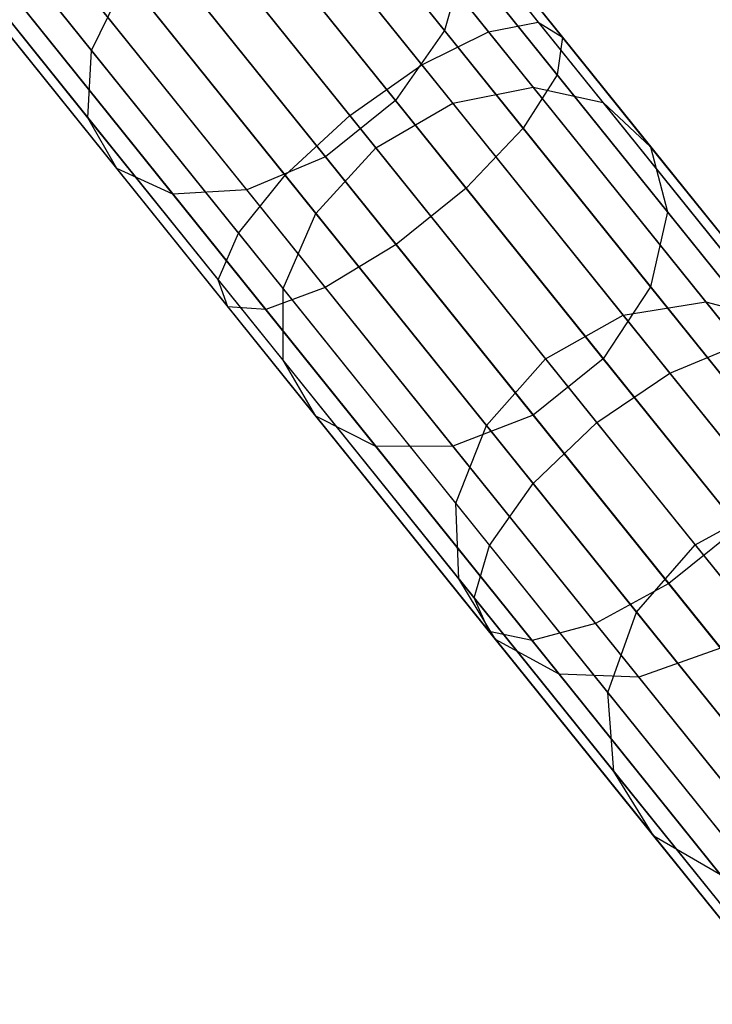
# Model space of a CAD drawing. Extents: x -189 to 189, y -189 to 189.
# Tile 338 of 591: x 107.73 to 110.94, y -139.85 to -135.3. Entities that reach past the tile are written whole.
import ezdxf

# ---------------------------------------------------------------- set-up
doc = ezdxf.new("R2010")
doc.units = 0
doc.header["$LTSCALE"] = 25.4
doc.layers.get('0').update_dxf_attribs({"linetype": 'CONTINUOUS'})

# ---------------------------------------------------------------- blocks, each defined once
blk = doc.blocks.new('CAMELEON-KENAI-C-12244_STL')
at = {"color": 0}
for p, q in [((108.908, -133.7856, -10.2216), (110.1319, -135.3066, -10.7333)), ((108.908, -133.7856, -10.2216), (110.1319, -135.3066, -10.7333)), ((108.9946, -133.824, -9.8167), (110.2442, -135.3769, -10.3392)), ((108.9946, -133.824, -9.8167), (110.2442, -135.3769, -10.3392)), ((108.7, -133.8588, -10.5742), (109.9016, -135.352, -11.0766)), ((108.7, -133.8588, -10.5742), (109.9016, -135.352, -11.0766)), ((108.945, -133.9673, -9.4296), (110.2192, -135.5507, -9.9623)), ((108.945, -133.9673, -9.4296), (110.2192, -135.5507, -9.9623)), ((108.4067, -134.031, -10.8135), (109.5931, -135.5052, -11.3095)), ((108.4067, -134.031, -10.8135), (109.5931, -135.5052, -11.3095)), ((109.6976, -135.3464, -155.4095), (108.6592, -134.0559, -156.6698)), ((109.6976, -135.3464, -155.4095), (108.6592, -134.0559, -156.6698)), ((108.7677, -134.1908, -9.127), (110.0611, -135.7981, -9.6678)), ((108.7677, -134.1908, -9.127), (110.0611, -135.7981, -9.6678)), ((108.0634, -135.4385, -154.2793), (107.0987, -134.2397, -155.4502)), ((108.0634, -135.4385, -154.2793), (107.0987, -134.2397, -155.4502)), ((109.2598, -135.7398, -11.3919), (108.0788, -134.2722, -10.8981)), ((109.2598, -135.7398, -11.3919), (108.0788, -134.2722, -10.8981)), ((109.47, -135.6694, -155.5388), (108.4231, -134.3685, -156.8094)), ((109.47, -135.6694, -155.5388), (108.4231, -134.3685, -156.8094)), ((108.4933, -134.4557, -8.9614), (109.7972, -136.0761, -9.5066)), ((108.4933, -134.4557, -8.9614), (109.7972, -136.0761, -9.5066)), ((110.1079, -135.6084, -152.9607), (109.2213, -134.5067, -154.2793)), ((110.1079, -135.6084, -152.9607), (109.2213, -134.5067, -154.2793)), ((108.0469, -135.7496, -154.5547), (107.0643, -134.5285, -155.7473)), ((108.0469, -135.7496, -154.5547), (107.0643, -134.5285, -155.7473)), ((107.773, -134.541, -10.8135), (108.9593, -136.0152, -11.3095)), ((107.773, -134.541, -10.8135), (108.9593, -136.0152, -11.3095)), ((110.4319, -135.6794, -153.2114), (109.5288, -134.5572, -154.5547)), ((110.4319, -135.6794, -153.2114), (109.5288, -134.5572, -154.5547)), ((109.7358, -135.6826, -152.7905), (108.8605, -134.5948, -154.0925)), ((109.7358, -135.6826, -152.7905), (108.8605, -134.5948, -154.0925)), ((109.146, -135.9301, -155.5388), (108.0992, -134.6292, -156.8094)), ((109.146, -135.9301, -155.5388), (108.0992, -134.6292, -156.8094)), ((108.1802, -135.9846, -154.8708), (107.1769, -134.7378, -156.0885)), ((108.1802, -135.9846, -154.8708), (107.1769, -134.7378, -156.0885)), ((108.1694, -134.7164, -8.9614), (109.4733, -136.3368, -9.5066)), ((108.1694, -134.7164, -8.9614), (109.4733, -136.3368, -9.5066)), ((110.6518, -135.8834, -153.4994), (109.7298, -134.7376, -154.8708)), ((110.6518, -135.8834, -153.4994), (109.7298, -134.7376, -154.8708)), ((107.5421, -134.7906, -10.5742), (108.7436, -136.2838, -11.0766)), ((107.5421, -134.7906, -10.5742), (108.7436, -136.2838, -11.0766)), ((108.7818, -136.0834, -155.4095), (107.7433, -134.7929, -156.6698)), ((108.7818, -136.0834, -155.4095), (107.7433, -134.7929, -156.6698)), ((108.4401, -136.1026, -155.1732), (107.4171, -134.8313, -156.4148)), ((108.4401, -136.1026, -155.1732), (107.4171, -134.8313, -156.4148)), ((108.5087, -134.8064, -154.0264), (109.38, -135.8893, -152.7303)), ((108.5087, -134.8064, -154.0264), (109.38, -135.8893, -152.7303)), ((107.8518, -134.9277, -9.127), (109.1452, -136.5351, -9.6678)), ((107.8518, -134.9277, -9.127), (109.1452, -136.5351, -9.6678)), ((107.4261, -134.9781, -10.2216), (108.65, -136.4991, -10.7333)), ((107.4261, -134.9781, -10.2216), (108.65, -136.4991, -10.7333)), ((109.7895, -135.0168, -155.1732), (109.6976, -135.3464, -155.4095)), ((109.7895, -135.0168, -155.1732), (109.6976, -135.3464, -155.4095)), ((110.7297, -136.1851, -153.7748), (109.7895, -135.0168, -155.1732)), ((110.7297, -136.1851, -153.7748), (109.7895, -135.0168, -155.1732)), ((107.445, -135.071, -9.8167), (108.6946, -136.6239, -10.3392)), ((107.445, -135.071, -9.8167), (108.6946, -136.6239, -10.3392)), ((107.5956, -135.0531, -9.4296), (108.8698, -136.6366, -9.9623)), ((107.5956, -135.0531, -9.4296), (108.8698, -136.6366, -9.9623)), ((108.0634, -135.4385, -154.2793), (108.2267, -135.1048, -154.0925)), ((108.0634, -135.4385, -154.2793), (108.2267, -135.1048, -154.0925)), ((109.1021, -136.1926, -152.7905), (108.2267, -135.1048, -154.0925)), ((109.1021, -136.1926, -152.7905), (108.2267, -135.1048, -154.0925)), ((109.6976, -135.3464, -155.4095), (109.47, -135.6694, -155.5388)), ((109.6976, -135.3464, -155.4095), (109.47, -135.6694, -155.5388)), ((110.6519, -136.5323, -153.99), (109.6976, -135.3464, -155.4095)), ((110.6519, -136.5323, -153.99), (109.6976, -135.3464, -155.4095)), ((109.9016, -135.352, -11.0766), (110.1319, -135.3066, -10.7333)), ((109.9016, -135.352, -11.0766), (110.1319, -135.3066, -10.7333)), ((110.1319, -135.3066, -10.7333), (111.3165, -136.7787, -11.4422)), ((110.1319, -135.3066, -10.7333), (111.3165, -136.7787, -11.4422)), ((110.1319, -135.3066, -10.7333), (110.2442, -135.3769, -10.3392)), ((110.1319, -135.3066, -10.7333), (110.2442, -135.3769, -10.3392)), ((109.5931, -135.5052, -11.3095), (109.9016, -135.352, -11.0766)), ((109.5931, -135.5052, -11.3095), (109.9016, -135.352, -11.0766)), ((109.9016, -135.352, -11.0766), (111.0645, -136.7972, -11.7724)), ((109.9016, -135.352, -11.0766), (111.0645, -136.7972, -11.7724)), ((110.2442, -135.3769, -10.3392), (110.2192, -135.5507, -9.9623)), ((110.2442, -135.3769, -10.3392), (110.2192, -135.5507, -9.9623)), ((110.2442, -135.3769, -10.3392), (111.4538, -136.88, -11.0629)), ((110.2442, -135.3769, -10.3392), (111.4538, -136.88, -11.0629)), ((108.0469, -135.7496, -154.5547), (108.0634, -135.4385, -154.2793)), ((108.0469, -135.7496, -154.5547), (108.0634, -135.4385, -154.2793)), ((108.9499, -136.5402, -152.9607), (108.0634, -135.4385, -154.2793)), ((108.9499, -136.5402, -152.9607), (108.0634, -135.4385, -154.2793)), ((109.2598, -135.7398, -11.3919), (109.5931, -135.5052, -11.3095)), ((109.2598, -135.7398, -11.3919), (109.5931, -135.5052, -11.3095)), ((109.5931, -135.5052, -11.3095), (110.7413, -136.9322, -11.9966)), ((109.5931, -135.5052, -11.3095), (110.7413, -136.9322, -11.9966)), ((110.2192, -135.5507, -9.9623), (110.0611, -135.7981, -9.6678)), ((110.2192, -135.5507, -9.9623), (110.0611, -135.7981, -9.6678)), ((110.2192, -135.5507, -9.9623), (111.4525, -137.0834, -10.7003)), ((110.2192, -135.5507, -9.9623), (111.4525, -137.0834, -10.7003)), ((109.7358, -135.6826, -152.7905), (110.1079, -135.6084, -152.9607)), ((109.7358, -135.6826, -152.7905), (110.1079, -135.6084, -152.9607)), ((110.1079, -135.6084, -152.9607), (110.4319, -135.6794, -153.2114)), ((110.9074, -136.6019, -151.5073), (110.1079, -135.6084, -152.9607)), ((110.9074, -136.6019, -151.5073), (110.1079, -135.6084, -152.9607)), ((110.1079, -135.6084, -152.9607), (110.4319, -135.6794, -153.2114)), ((109.47, -135.6694, -155.5388), (109.146, -135.9301, -155.5388)), ((109.47, -135.6694, -155.5388), (109.146, -135.9301, -155.5388)), ((109.38, -135.8893, -152.7303), (109.7358, -135.6826, -152.7905)), ((109.38, -135.8893, -152.7303), (109.7358, -135.6826, -152.7905)), ((110.4321, -136.865, -154.1077), (109.47, -135.6694, -155.5388)), ((110.4321, -136.865, -154.1077), (109.47, -135.6694, -155.5388)), ((110.5252, -136.6636, -151.3555), (109.7358, -135.6826, -152.7905)), ((110.5252, -136.6636, -151.3555), (109.7358, -135.6826, -152.7905)), ((110.4319, -135.6794, -153.2114), (110.6518, -135.8834, -153.4994)), ((111.2463, -136.6915, -151.731), (110.4319, -135.6794, -153.2114)), ((111.2463, -136.6915, -151.731), (110.4319, -135.6794, -153.2114)), ((110.4319, -135.6794, -153.2114), (110.6518, -135.8834, -153.4994)), ((108.1802, -135.9846, -154.8708), (108.0469, -135.7496, -154.5547)), ((108.95, -136.8719, -153.2114), (108.0469, -135.7496, -154.5547)), ((108.1802, -135.9846, -154.8708), (108.0469, -135.7496, -154.5547)), ((108.95, -136.8719, -153.2114), (108.0469, -135.7496, -154.5547)), ((108.9593, -136.0152, -11.3095), (109.2598, -135.7398, -11.3919)), ((108.9593, -136.0152, -11.3095), (109.2598, -135.7398, -11.3919)), ((110.4028, -137.1603, -12.0759), (109.2598, -135.7398, -11.3919)), ((110.4028, -137.1603, -12.0759), (109.2598, -135.7398, -11.3919)), ((110.0611, -135.7981, -9.6678), (109.7972, -136.0761, -9.5066)), ((110.0611, -135.7981, -9.6678), (109.7972, -136.0761, -9.5066)), ((110.0611, -135.7981, -9.6678), (111.313, -137.3538, -10.4169)), ((110.0611, -135.7981, -9.6678), (111.313, -137.3538, -10.4169)), ((109.1021, -136.1926, -152.7905), (109.38, -135.8893, -152.7303)), ((109.1021, -136.1926, -152.7905), (109.38, -135.8893, -152.7303)), ((109.38, -135.8893, -152.7303), (110.1659, -136.8658, -151.3018)), ((109.38, -135.8893, -152.7303), (110.1659, -136.8658, -151.3018)), ((110.6518, -135.8834, -153.4994), (110.7297, -136.1851, -153.7748)), ((111.4833, -136.9167, -151.9879), (110.6518, -135.8834, -153.4994)), ((111.4833, -136.9167, -151.9879), (110.6518, -135.8834, -153.4994)), ((110.6518, -135.8834, -153.4994), (110.7297, -136.1851, -153.7748)), ((109.146, -135.9301, -155.5388), (108.7818, -136.0834, -155.4095)), ((109.146, -135.9301, -155.5388), (108.7818, -136.0834, -155.4095)), ((110.1081, -137.1257, -154.1077), (109.146, -135.9301, -155.5388)), ((110.1081, -137.1257, -154.1077), (109.146, -135.9301, -155.5388)), ((108.4401, -136.1026, -155.1732), (108.1802, -135.9846, -154.8708)), ((109.1022, -137.1304, -153.4994), (108.1802, -135.9846, -154.8708)), ((108.4401, -136.1026, -155.1732), (108.1802, -135.9846, -154.8708)), ((109.1022, -137.1304, -153.4994), (108.1802, -135.9846, -154.8708)), ((108.7436, -136.2838, -11.0766), (108.9593, -136.0152, -11.3095)), ((108.7436, -136.2838, -11.0766), (108.9593, -136.0152, -11.3095)), ((108.9593, -136.0152, -11.3095), (110.1076, -137.4422, -11.9966)), ((108.9593, -136.0152, -11.3095), (110.1076, -137.4422, -11.9966)), ((109.7972, -136.0761, -9.5066), (109.4733, -136.3368, -9.5066)), ((109.7972, -136.0761, -9.5066), (109.4733, -136.3368, -9.5066)), ((109.7972, -136.0761, -9.5066), (111.0593, -137.6445, -10.2618)), ((109.7972, -136.0761, -9.5066), (111.0593, -137.6445, -10.2618)), ((108.7818, -136.0834, -155.4095), (108.4401, -136.1026, -155.1732)), ((108.7818, -136.0834, -155.4095), (108.4401, -136.1026, -155.1732)), ((109.3803, -137.271, -153.7748), (108.4401, -136.1026, -155.1732)), ((109.3803, -137.271, -153.7748), (108.4401, -136.1026, -155.1732)), ((109.7361, -137.2693, -153.99), (108.7818, -136.0834, -155.4095)), ((109.7361, -137.2693, -153.99), (108.7818, -136.0834, -155.4095)), ((108.9499, -136.5402, -152.9607), (109.1021, -136.1926, -152.7905)), ((108.9499, -136.5402, -152.9607), (109.1021, -136.1926, -152.7905)), ((109.8915, -137.1736, -151.3555), (109.1021, -136.1926, -152.7905)), ((109.8915, -137.1736, -151.3555), (109.1021, -136.1926, -152.7905)), ((110.7297, -136.1851, -153.7748), (110.6519, -136.5323, -153.99)), ((110.7297, -136.1851, -153.7748), (110.6519, -136.5323, -153.99)), ((111.5775, -137.2387, -152.2335), (110.7297, -136.1851, -153.7748)), ((111.5775, -137.2387, -152.2335), (110.7297, -136.1851, -153.7748)), ((108.65, -136.4991, -10.7333), (108.7436, -136.2838, -11.0766)), ((108.65, -136.4991, -10.7333), (108.7436, -136.2838, -11.0766)), ((108.7436, -136.2838, -11.0766), (109.9066, -137.729, -11.7724)), ((108.7436, -136.2838, -11.0766), (109.9066, -137.729, -11.7724)), ((109.4733, -136.3368, -9.5066), (109.1452, -136.5351, -9.6678)), ((109.4733, -136.3368, -9.5066), (109.1452, -136.5351, -9.6678)), ((109.4733, -136.3368, -9.5066), (110.7354, -137.9052, -10.2618)), ((109.4733, -136.3368, -9.5066), (110.7354, -137.9052, -10.2618)), ((108.6946, -136.6239, -10.3392), (108.65, -136.4991, -10.7333)), ((108.65, -136.4991, -10.7333), (109.8346, -137.9712, -11.4422)), ((108.65, -136.4991, -10.7333), (109.8346, -137.9712, -11.4422)), ((108.6946, -136.6239, -10.3392), (108.65, -136.4991, -10.7333)), ((110.6519, -136.5323, -153.99), (110.4321, -136.865, -154.1077)), ((110.6519, -136.5323, -153.99), (110.4321, -136.865, -154.1077)), ((111.5126, -137.6019, -152.4255), (110.6519, -136.5323, -153.99)), ((111.5126, -137.6019, -152.4255), (110.6519, -136.5323, -153.99)), ((109.1452, -136.5351, -9.6678), (108.8698, -136.6366, -9.9623)), ((109.1452, -136.5351, -9.6678), (108.8698, -136.6366, -9.9623)), ((108.95, -136.8719, -153.2114), (108.9499, -136.5402, -152.9607)), ((109.7495, -137.5337, -151.5073), (108.9499, -136.5402, -152.9607)), ((108.95, -136.8719, -153.2114), (108.9499, -136.5402, -152.9607)), ((109.7495, -137.5337, -151.5073), (108.9499, -136.5402, -152.9607)), ((109.1452, -136.5351, -9.6678), (110.3971, -138.0908, -10.4169)), ((109.1452, -136.5351, -9.6678), (110.3971, -138.0908, -10.4169)), ((108.8698, -136.6366, -9.9623), (108.6946, -136.6239, -10.3392)), ((108.6946, -136.6239, -10.3392), (109.9041, -138.1269, -11.0629)), ((108.6946, -136.6239, -10.3392), (109.9041, -138.1269, -11.0629)), ((108.8698, -136.6366, -9.9623), (108.6946, -136.6239, -10.3392)), ((110.5252, -136.6636, -151.3555), (110.9074, -136.6019, -151.5073)), ((110.5252, -136.6636, -151.3555), (110.9074, -136.6019, -151.5073)), ((110.9074, -136.6019, -151.5073), (111.2463, -136.6915, -151.731)), ((111.6119, -137.4774, -149.9339), (110.9074, -136.6019, -151.5073)), ((111.6119, -137.4774, -149.9339), (110.9074, -136.6019, -151.5073)), ((110.9074, -136.6019, -151.5073), (111.2463, -136.6915, -151.731)), ((108.8698, -136.6366, -9.9623), (110.1031, -138.1692, -10.7003)), ((108.8698, -136.6366, -9.9623), (110.1031, -138.1692, -10.7003)), ((110.1659, -136.8658, -151.3018), (110.5252, -136.6636, -151.3555)), ((110.1659, -136.8658, -151.3018), (110.5252, -136.6636, -151.3555)), ((111.2208, -137.528, -149.8019), (110.5252, -136.6636, -151.3555)), ((111.2208, -137.528, -149.8019), (110.5252, -136.6636, -151.3555)), ((110.7413, -136.9322, -11.9966), (111.0645, -136.7972, -11.7724)), ((110.7413, -136.9322, -11.9966), (111.0645, -136.7972, -11.7724)), ((109.1022, -137.1304, -153.4994), (108.95, -136.8719, -153.2114)), ((109.7644, -137.884, -151.731), (108.95, -136.8719, -153.2114)), ((109.1022, -137.1304, -153.4994), (108.95, -136.8719, -153.2114)), ((109.7644, -137.884, -151.731), (108.95, -136.8719, -153.2114)), ((109.8915, -137.1736, -151.3555), (110.1659, -136.8658, -151.3018)), ((109.8915, -137.1736, -151.3555), (110.1659, -136.8658, -151.3018)), ((110.4321, -136.865, -154.1077), (110.1081, -137.1257, -154.1077)), ((110.4321, -136.865, -154.1077), (110.1081, -137.1257, -154.1077)), ((110.1659, -136.8658, -151.3018), (110.8583, -137.7263, -149.7553)), ((110.1659, -136.8658, -151.3018), (110.8583, -137.7263, -149.7553)), ((111.2997, -137.9433, -152.5305), (110.4321, -136.865, -154.1077)), ((111.2997, -137.9433, -152.5305), (110.4321, -136.865, -154.1077)), ((110.4028, -137.1603, -12.0759), (110.7413, -136.9322, -11.9966)), ((110.4028, -137.1603, -12.0759), (110.7413, -136.9322, -11.9966)), ((110.7413, -136.9322, -11.9966), (111.8395, -138.2969, -12.8675)), ((110.7413, -136.9322, -11.9966), (111.8395, -138.2969, -12.8675)), ((109.3803, -137.271, -153.7748), (109.1022, -137.1304, -153.4994)), ((109.9337, -138.1637, -151.9879), (109.1022, -137.1304, -153.4994)), ((109.3803, -137.271, -153.7748), (109.1022, -137.1304, -153.4994)), ((109.9337, -138.1637, -151.9879), (109.1022, -137.1304, -153.4994)), ((110.1081, -137.1257, -154.1077), (109.7361, -137.2693, -153.99)), ((110.1081, -137.1257, -154.1077), (109.7361, -137.2693, -153.99)), ((110.1076, -137.4422, -11.9966), (110.4028, -137.1603, -12.0759)), ((110.1076, -137.4422, -11.9966), (110.4028, -137.1603, -12.0759)), ((110.9758, -138.2039, -152.5305), (110.1081, -137.1257, -154.1077)), ((110.9758, -138.2039, -152.5305), (110.1081, -137.1257, -154.1077)), ((111.496, -138.5188, -12.9429), (110.4028, -137.1603, -12.0759)), ((111.496, -138.5188, -12.9429), (110.4028, -137.1603, -12.0759)), ((109.7495, -137.5337, -151.5073), (109.8915, -137.1736, -151.3555)), ((109.7495, -137.5337, -151.5073), (109.8915, -137.1736, -151.3555)), ((110.587, -138.038, -149.8019), (109.8915, -137.1736, -151.3555)), ((110.587, -138.038, -149.8019), (109.8915, -137.1736, -151.3555)), ((109.7361, -137.2693, -153.99), (109.3803, -137.271, -153.7748)), ((109.7361, -137.2693, -153.99), (109.3803, -137.271, -153.7748)), ((110.2281, -138.3246, -152.2335), (109.3803, -137.271, -153.7748)), ((110.2281, -138.3246, -152.2335), (109.3803, -137.271, -153.7748)), ((110.5967, -138.3388, -152.4255), (109.7361, -137.2693, -153.99)), ((110.5967, -138.3388, -152.4255), (109.7361, -137.2693, -153.99)), ((109.9066, -137.729, -11.7724), (110.1076, -137.4422, -11.9966)), ((109.9066, -137.729, -11.7724), (110.1076, -137.4422, -11.9966)), ((110.1076, -137.4422, -11.9966), (111.2057, -138.8069, -12.8675)), ((110.1076, -137.4422, -11.9966), (111.2057, -138.8069, -12.8675)), ((109.7644, -137.884, -151.731), (109.7495, -137.5337, -151.5073)), ((110.4539, -138.4092, -149.9339), (109.7495, -137.5337, -151.5073)), ((109.7644, -137.884, -151.731), (109.7495, -137.5337, -151.5073)), ((110.4539, -138.4092, -149.9339), (109.7495, -137.5337, -151.5073)), ((110.8583, -137.7263, -149.7553), (111.2208, -137.528, -149.8019)), ((110.8583, -137.7263, -149.7553), (111.2208, -137.528, -149.8019)), ((111.0593, -137.6445, -10.2618), (110.7354, -137.9052, -10.2618)), ((111.0593, -137.6445, -10.2618), (110.7354, -137.9052, -10.2618)), ((109.8346, -137.9712, -11.4422), (109.9066, -137.729, -11.7724)), ((109.8346, -137.9712, -11.4422), (109.9066, -137.729, -11.7724)), ((109.9066, -137.729, -11.7724), (111.0188, -139.1112, -12.6545)), ((109.9066, -137.729, -11.7724), (111.0188, -139.1112, -12.6545)), ((110.587, -138.038, -149.8019), (110.8583, -137.7263, -149.7553)), ((110.587, -138.038, -149.8019), (110.8583, -137.7263, -149.7553)), ((110.8583, -137.7263, -149.7553), (111.4504, -138.4621, -148.1061)), ((110.8583, -137.7263, -149.7553), (111.4504, -138.4621, -148.1061)), ((109.9337, -138.1637, -151.9879), (109.7644, -137.884, -151.731)), ((110.482, -138.7757, -150.1282), (109.7644, -137.884, -151.731)), ((109.9337, -138.1637, -151.9879), (109.7644, -137.884, -151.731)), ((110.482, -138.7757, -150.1282), (109.7644, -137.884, -151.731)), ((110.7354, -137.9052, -10.2618), (110.3971, -138.0908, -10.4169)), ((110.7354, -137.9052, -10.2618), (110.3971, -138.0908, -10.4169)), ((110.7354, -137.9052, -10.2618), (111.9424, -139.4051, -11.2191)), ((110.7354, -137.9052, -10.2618), (111.9424, -139.4051, -11.2191)), ((109.9041, -138.1269, -11.0629), (109.8346, -137.9712, -11.4422)), ((109.8346, -137.9712, -11.4422), (110.9676, -139.3791, -12.3407)), ((109.8346, -137.9712, -11.4422), (110.9676, -139.3791, -12.3407)), ((109.9041, -138.1269, -11.0629), (109.8346, -137.9712, -11.4422)), ((110.4539, -138.4092, -149.9339), (110.587, -138.038, -149.8019)), ((110.4539, -138.4092, -149.9339), (110.587, -138.038, -149.8019)), ((111.1819, -138.7772, -148.1453), (110.587, -138.038, -149.8019)), ((111.1819, -138.7772, -148.1453), (110.587, -138.038, -149.8019)), ((110.1031, -138.1692, -10.7003), (109.9041, -138.1269, -11.0629)), ((109.9041, -138.1269, -11.0629), (111.0609, -139.5644, -11.9804)), ((109.9041, -138.1269, -11.0629), (111.0609, -139.5644, -11.9804)), ((110.1031, -138.1692, -10.7003), (109.9041, -138.1269, -11.0629)), ((110.3971, -138.0908, -10.4169), (110.1031, -138.1692, -10.7003)), ((110.3971, -138.0908, -10.4169), (110.1031, -138.1692, -10.7003)), ((110.3971, -138.0908, -10.4169), (111.5944, -139.5786, -11.3664)), ((110.3971, -138.0908, -10.4169), (111.5944, -139.5786, -11.3664)), ((110.2281, -138.3246, -152.2335), (109.9337, -138.1637, -151.9879)), ((110.6664, -139.0742, -150.3514), (109.9337, -138.1637, -151.9879)), ((110.2281, -138.3246, -152.2335), (109.9337, -138.1637, -151.9879)), ((110.6664, -139.0742, -150.3514), (109.9337, -138.1637, -151.9879)), ((110.1031, -138.1692, -10.7003), (111.2826, -139.635, -11.6357)), ((110.1031, -138.1692, -10.7003), (111.2826, -139.635, -11.6357)), ((110.9758, -138.2039, -152.5305), (110.5967, -138.3388, -152.4255)), ((110.9758, -138.2039, -152.5305), (110.5967, -138.3388, -152.4255)), ((110.5967, -138.3388, -152.4255), (110.2281, -138.3246, -152.2335)), ((110.9752, -139.253, -150.5649), (110.2281, -138.3246, -152.2335)), ((110.5967, -138.3388, -152.4255), (110.2281, -138.3246, -152.2335)), ((110.9752, -139.253, -150.5649), (110.2281, -138.3246, -152.2335)), ((111.3551, -139.2812, -150.7317), (110.5967, -138.3388, -152.4255)), ((111.3551, -139.2812, -150.7317), (110.5967, -138.3388, -152.4255)), ((110.482, -138.7757, -150.1282), (110.4539, -138.4092, -149.9339)), ((111.0564, -139.1579, -148.256), (110.4539, -138.4092, -149.9339)), ((110.482, -138.7757, -150.1282), (110.4539, -138.4092, -149.9339)), ((111.0564, -139.1579, -148.256), (110.4539, -138.4092, -149.9339)), ((110.6664, -139.0742, -150.3514), (110.482, -138.7757, -150.1282)), ((111.0957, -139.5383, -148.4191), (110.482, -138.7757, -150.1282)), ((110.6664, -139.0742, -150.3514), (110.482, -138.7757, -150.1282)), ((111.0957, -139.5383, -148.4191), (110.482, -138.7757, -150.1282)), ((110.9752, -139.253, -150.5649), (110.6664, -139.0742, -150.3514)), ((111.2929, -139.8528, -148.6064), (110.6664, -139.0742, -150.3514)), ((110.9752, -139.253, -150.5649), (110.6664, -139.0742, -150.3514)), ((111.2929, -139.8528, -148.6064), (110.6664, -139.0742, -150.3514))]:
    blk.add_line(p, q, dxfattribs=at)

msp = doc.modelspace()

# ---------------------------------------------------------------- block references
at = {"color": 0}
msp.add_blockref('CAMELEON-KENAI-C-12244_STL', (0, 0), dxfattribs=at)

doc.saveas('drawing.dxf')
